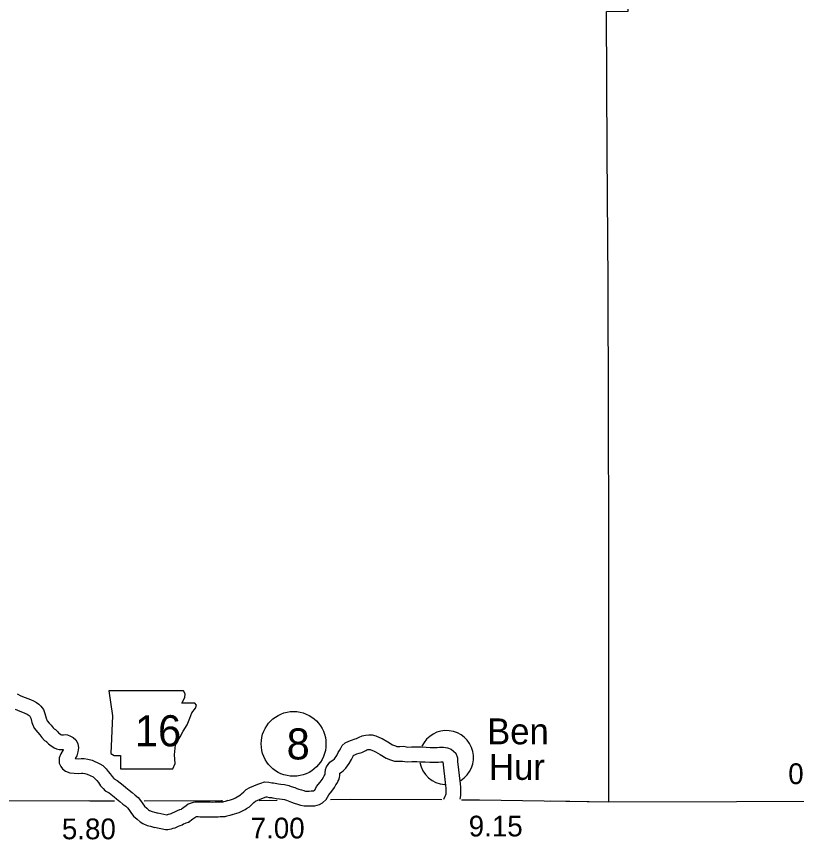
# Model space of a CAD drawing. Extents: x -939622 to -934245, y 1383184 to 1385301.
# Drawn here: x -935146.2 to -935098.5, y 1383949.6 to 1383999.9 of the extents above; entities that cross this region are included whole.
import ezdxf

# ---------------------------------------------------------------- set-up
doc = ezdxf.new("R2010")
doc.units = 0
for name, color, linetype in [('Level 10', 7, 'Continuous'), ('Level 2', 7, 'Continuous'), ('Level 21', 7, 'Continuous'), ('Level 24', 7, 'Continuous'), ('Level 25', 7, 'Continuous'), ('Level 27', 7, 'Continuous')]:
    doc.layers.add(name, color=color, linetype=linetype)

msp = doc.modelspace()

# ---------------------------------------------------------------- linework, layer by layer
at = {"layer": 'Level 10'}
for points in [[(-935146.124, 1383958.455), (-935145.89, 1383958.344), (-935145.629, 1383958.239), (-935145.473, 1383958.179), (-935145.317, 1383958.122), (-935145.129, 1383958.041), (-935144.946, 1383957.943), (-935144.807, 1383957.83), (-935144.667, 1383957.704), (-935144.523, 1383957.499), (-935144.425, 1383957.253), (-935144.359, 1383956.984), (-935144.295, 1383956.823), (-935144.172, 1383956.675), (-935144.056, 1383956.542), (-935143.923, 1383956.392), (-935143.862, 1383956.319), (-935143.787, 1383956.276), (-935143.666, 1383956.156), (-935143.594, 1383956.074), (-935143.546, 1383956.038), (-935143.454, 1383955.986), (-935143.421, 1383955.961), (-935143.419, 1383955.961), (-935143.297, 1383955.967), (-935143.197, 1383955.972), (-935143.039, 1383955.95), (-935142.856, 1383955.882), (-935142.703, 1383955.79), (-935142.549, 1383955.656), (-935142.42, 1383955.437), (-935142.37, 1383955.168), (-935142.411, 1383954.917), (-935142.482, 1383954.683), (-935142.578, 1383954.512), (-935142.556, 1383954.51), (-935142.383, 1383954.5), (-935142.222, 1383954.509), (-935142.03, 1383954.509), (-935141.803, 1383954.47), (-935141.545, 1383954.408), (-935141.067, 1383954.182), (-935140.887, 1383954.076), (-935140.684, 1383953.882), (-935140.557, 1383953.723), (-935140.437, 1383953.574), (-935140.328, 1383953.413), (-935140.219, 1383953.295), (-935140.189, 1383953.264), (-935140.007, 1383953.16), (-935139.648, 1383952.881), (-935139.477, 1383952.745), (-935139.276, 1383952.571), (-935139.105, 1383952.435), (-935138.911, 1383952.28), (-935138.734, 1383952.122), (-935138.585, 1383951.939), (-935138.445, 1383951.734), (-935138.347, 1383951.605), (-935138.207, 1383951.477), (-935138.095, 1383951.383), (-935138.028, 1383951.345), (-935137.866, 1383951.272), (-935137.737, 1383951.236), (-935137.511, 1383951.173)], [(-935146.25, 1383957.519), (-935145.958, 1383957.402), (-935145.79, 1383957.336), (-935145.651, 1383957.286), (-935145.52, 1383957.229), (-935145.445, 1383957.189), (-935145.391, 1383957.146), (-935145.345, 1383957.104), (-935145.32, 1383957.069), (-935145.285, 1383956.979), (-935145.218, 1383956.707), (-935145.077, 1383956.357), (-935144.857, 1383956.092), (-935144.732, 1383955.949), (-935144.606, 1383955.805), (-935144.45, 1383955.619), (-935144.339, 1383955.555), (-935144.321, 1383955.537), (-935144.206, 1383955.408), (-935144.038, 1383955.283), (-935143.95, 1383955.233), (-935143.87, 1383955.172), (-935143.73, 1383955.109), (-935143.567, 1383955.066), (-935143.414, 1383955.06), (-935143.307, 1383955.065), (-935143.315, 1383955.036), (-935143.446, 1383954.804), (-935143.567, 1383954.544), (-935143.558, 1383954.23), (-935143.458, 1383954.025), (-935143.357, 1383953.887), (-935143.175, 1383953.741), (-935142.915, 1383953.647), (-935142.637, 1383953.613), (-935142.384, 1383953.599), (-935142.197, 1383953.609), (-935142.106, 1383953.609), (-935141.984, 1383953.588), (-935141.846, 1383953.555), (-935141.488, 1383953.386), (-935141.433, 1383953.353), (-935141.348, 1383953.272), (-935141.258, 1383953.16), (-935141.162, 1383953.04), (-935141.036, 1383952.853), (-935140.874, 1383952.677), (-935140.747, 1383952.546), (-935140.508, 1383952.41), (-935140.205, 1383952.173), (-935140.051, 1383952.051), (-935139.85, 1383951.877), (-935139.666, 1383951.731), (-935139.492, 1383951.592), (-935139.387, 1383951.499), (-935139.307, 1383951.4), (-935139.176, 1383951.208), (-935139.015, 1383950.996), (-935138.8, 1383950.799), (-935138.611, 1383950.642), (-935138.437, 1383950.542), (-935138.172, 1383950.423), (-935137.977, 1383950.369), (-935137.74, 1383950.303)], [(-935131.909, 1383952.744), (-935131.412, 1383952.937), (-935131.236, 1383953.013), (-935131.007, 1383953.088), (-935130.742, 1383953.069), (-935130.56, 1383953.026), (-935130.507, 1383953.019), (-935130.457, 1383953.016), (-935130.353, 1383953.007), (-935130.15, 1383952.965), (-935130.005, 1383952.949), (-935129.782, 1383952.927), (-935129.517, 1383952.858), (-935129.378, 1383952.806), (-935129.165, 1383952.736), (-935129.029, 1383952.685), (-935128.92, 1383952.641), (-935128.746, 1383952.594), (-935128.61, 1383952.553), (-935128.568, 1383952.535), (-935128.507, 1383952.526), (-935128.394, 1383952.519), (-935128.275, 1383952.518), (-935128.159, 1383952.534), (-935128.037, 1383952.528), (-935127.999, 1383952.539), (-935127.982, 1383952.548), (-935127.947, 1383952.578), (-935127.827, 1383952.796), (-935127.62, 1383953.059), (-935127.495, 1383953.233), (-935127.417, 1383953.363), (-935127.359, 1383953.46), (-935127.328, 1383953.516), (-935127.313, 1383953.571), (-935127.303, 1383953.616), (-935127.285, 1383953.843), (-935127.225, 1383954.011), (-935127.024, 1383954.287), (-935126.934, 1383954.341), (-935126.835, 1383954.403), (-935126.744, 1383954.502), (-935126.594, 1383954.699), (-935126.502, 1383954.871), (-935126.436, 1383955.004), (-935126.353, 1383955.152), (-935126.258, 1383955.305), (-935126.077, 1383955.471), (-935125.857, 1383955.569), (-935125.692, 1383955.637), (-935125.478, 1383955.707), (-935125.383, 1383955.729), (-935125.227, 1383955.813), (-935125.053, 1383955.897), (-935124.845, 1383955.942), (-935124.636, 1383955.967), (-935124.438, 1383955.952), (-935124.219, 1383955.907), (-935123.993, 1383955.795), (-935123.83, 1383955.731), (-935123.482, 1383955.524), (-935123.186, 1383955.347), (-935123.014, 1383955.28), (-935122.931, 1383955.254), (-935122.736, 1383955.255), (-935122.508, 1383955.257), (-935122.248, 1383955.213), (-935122.032, 1383955.227), (-935121.688, 1383955.228), (-935121.419, 1383955.217), (-935121.139, 1383955.2), (-935120.89, 1383955.184), (-935120.453, 1383955.187), (-935120.319, 1383955.207), (-935120.084, 1383955.21), (-935119.831, 1383955.165), (-935119.609, 1383955.085), (-935119.471, 1383954.969), (-935119.313, 1383954.829), (-935119.214, 1383954.555), (-935119.215, 1383954.339), (-935119.065, 1383952.975), (-935119.036, 1383952.766), (-935119.037, 1383952.613), (-935119.038, 1383952.429), (-935119.047, 1383952.245), (-935119.084, 1383952.026)], [(-935131.555, 1383951.916), (-935131.071, 1383952.104), (-935130.917, 1383952.17), (-935130.894, 1383952.178), (-935130.878, 1383952.177), (-935130.725, 1383952.14), (-935130.592, 1383952.122), (-935130.522, 1383952.118), (-935130.483, 1383952.115), (-935130.291, 1383952.076), (-935130.101, 1383952.054), (-935129.941, 1383952.038), (-935129.788, 1383951.998), (-935129.675, 1383951.957), (-935129.464, 1383951.887), (-935129.355, 1383951.846), (-935129.206, 1383951.786), (-935128.992, 1383951.729), (-935128.925, 1383951.708), (-935128.817, 1383951.66), (-935128.598, 1383951.631), (-935128.428, 1383951.619), (-935128.218, 1383951.618), (-935128.119, 1383951.631), (-935127.929, 1383951.622), (-935127.662, 1383951.7), (-935127.474, 1383951.798), (-935127.238, 1383952.001), (-935127.074, 1383952.297), (-935126.9, 1383952.518), (-935126.742, 1383952.739), (-935126.644, 1383952.902), (-935126.581, 1383953.009), (-935126.528, 1383953.101), (-935126.479, 1383953.205), (-935126.438, 1383953.36), (-935126.411, 1383953.482), (-935126.401, 1383953.613), (-935126.299, 1383953.677), (-935126.209, 1383953.755), (-935126.053, 1383953.924), (-935125.834, 1383954.212), (-935125.702, 1383954.459), (-935125.641, 1383954.583), (-935125.578, 1383954.693), (-935125.566, 1383954.713), (-935125.503, 1383954.741), (-935125.38, 1383954.792), (-935125.233, 1383954.84), (-935125.059, 1383954.881), (-935124.818, 1383955.011), (-935124.758, 1383955.04), (-935124.696, 1383955.054), (-935124.617, 1383955.063), (-935124.564, 1383955.059), (-935124.514, 1383955.049), (-935124.358, 1383954.972), (-935124.228, 1383954.92), (-935123.943, 1383954.751), (-935123.583, 1383954.535), (-935123.312, 1383954.43), (-935123.067, 1383954.353), (-935122.729, 1383954.355), (-935122.58, 1383954.356), (-935122.295, 1383954.308), (-935122.001, 1383954.327), (-935121.705, 1383954.328), (-935121.464, 1383954.318), (-935121.194, 1383954.302), (-935120.915, 1383954.284), (-935120.383, 1383954.288), (-935120.246, 1383954.308), (-935120.158, 1383954.309), (-935120.117, 1383954.302), (-935119.959, 1383952.863), (-935119.936, 1383952.705), (-935119.937, 1383952.618), (-935119.938, 1383952.453), (-935119.943, 1383952.343), (-935119.954, 1383952.279), (-935119.99, 1383952.196), (-935120.072, 1383952.01)], [(-935133.258, 1383951.947), (-935133.092, 1383951.993), (-935132.896, 1383952.054), (-935132.792, 1383952.104), (-935132.673, 1383952.164), (-935132.585, 1383952.229), (-935132.472, 1383952.287), (-935132.411, 1383952.349), (-935132.266, 1383952.485), (-935132.126, 1383952.613), (-935131.909, 1383952.744)], [(-935133.258, 1383951.947), (-935133.406, 1383951.882), (-935133.517, 1383951.857), (-935133.561, 1383951.846), (-935133.762, 1383951.839), (-935133.853, 1383951.836), (-935134.032, 1383951.835), (-935134.174, 1383951.83), (-935134.326, 1383951.835), (-935134.487, 1383951.838), (-935134.681, 1383951.837), (-935134.822, 1383951.837), (-935134.885, 1383951.837), (-935135.009, 1383951.855), (-935135.123, 1383951.855), (-935135.273, 1383951.846), (-935135.375, 1383951.827), (-935135.495, 1383951.79), (-935135.67, 1383951.719), (-935135.807, 1383951.618), (-935135.94, 1383951.519), (-935136.012, 1383951.464), (-935136.077, 1383951.418), (-935136.085, 1383951.414), (-935136.111, 1383951.406), (-935136.202, 1383951.37), (-935136.35, 1383951.309), (-935136.425, 1383951.266), (-935136.509, 1383951.236), (-935136.66, 1383951.178), (-935136.744, 1383951.136), (-935136.794, 1383951.115), (-935136.888, 1383951.087), (-935136.951, 1383951.067), (-935136.982, 1383951.059), (-935137.536, 1383951.18)], [(-935132.956, 1383951.097), (-935132.839, 1383951.13), (-935132.567, 1383951.214), (-935132.395, 1383951.296), (-935132.201, 1383951.393), (-935132.11, 1383951.461), (-935131.929, 1383951.554), (-935131.78, 1383951.707), (-935131.655, 1383951.825), (-935131.555, 1383951.916)], [(-935132.956, 1383951.097), (-935133.125, 1383951.023), (-935133.308, 1383950.982), (-935133.433, 1383950.95), (-935133.73, 1383950.939), (-935133.838, 1383950.936), (-935134.013, 1383950.935), (-935134.171, 1383950.929), (-935134.35, 1383950.935), (-935134.495, 1383950.938), (-935134.68, 1383950.937), (-935134.821, 1383950.937), (-935134.95, 1383950.937), (-935135.073, 1383950.955), (-935135.097, 1383950.955), (-935135.16, 1383950.951), (-935135.193, 1383950.941), (-935135.228, 1383950.927), (-935135.271, 1383950.895), (-935135.396, 1383950.802), (-935135.655, 1383950.602), (-935135.819, 1383950.554), (-935135.866, 1383950.535), (-935135.952, 1383950.5), (-935136.045, 1383950.446), (-935136.195, 1383950.392), (-935136.296, 1383950.354), (-935136.369, 1383950.317), (-935136.492, 1383950.266), (-935136.621, 1383950.227), (-935136.707, 1383950.2), (-935136.825, 1383950.171), (-935136.917, 1383950.16), (-935137.052, 1383950.153), (-935137.74, 1383950.303)]]:
    msp.add_lwpolyline(points, dxfattribs=at)
at = {"layer": 'Level 2'}
for points in [[(-935109.965, 1383951.873), (-935109.978, 1383959.876), (-935109.981, 1383967.908), (-935110.004, 1383975.775), (-935110.02, 1383983.627), (-935110.076, 1383991.534), (-935110.112, 1384000.155), (-935108.785, 1384000.177), (-935108.769, 1384007.999), (-935108.732, 1384015.713), (-935108.737, 1384023.556), (-935108.675, 1384031.48), (-935108.628, 1384034.056)], [(-935109.965, 1383951.873), (-935109.978, 1383959.876), (-935109.981, 1383967.908), (-935110.004, 1383975.775), (-935110.02, 1383983.627), (-935110.076, 1383991.534), (-935110.112, 1384000.155), (-935108.785, 1384000.177), (-935108.769, 1384007.999), (-935108.732, 1384015.713), (-935108.737, 1384023.556), (-935108.675, 1384031.48), (-935108.628, 1384034.056)], [(-935158.245, 1383951.993), (-935157.418, 1383951.992), (-935149.66, 1383951.932), (-935141.761, 1383951.944), (-935141.683, 1383951.923), (-935140.173, 1383951.928)], [(-935138.361, 1383951.934), (-935133.639, 1383951.948), (-935133.584, 1383951.946)], [(-935131.338, 1383951.94), (-935130.241, 1383951.959)], [(-935126.987, 1383952.014), (-935125.749, 1383952.036), (-935120.181, 1383952)], [(-935118.969, 1383951.992), (-935117.87, 1383951.985), (-935109.965, 1383951.873), (-935102.167, 1383951.895)], [(-935113.552, 1383951.924), (-935109.965, 1383951.873), (-935102.167, 1383951.895)], [(-935102.167, 1383951.895), (-935096.137, 1383951.907)]]:
    msp.add_lwpolyline(points, dxfattribs=at)
at = {"layer": 'Level 21'}
msp.add_lwpolyline([(-935140.527, 1383958.651), (-935140.298, 1383957.128), (-935140.4, 1383954.819), (-935140.197, 1383954.692), (-935139.816, 1383954.692), (-935139.816, 1383953.88), (-935136.619, 1383953.88), (-935136.466, 1383954.21), (-935136.517, 1383954.743), (-935136.441, 1383955.352), (-935136.162, 1383955.834), (-935135.984, 1383956.189), (-935135.73, 1383956.57), (-935135.578, 1383956.976), (-935135.451, 1383957.306), (-935135.223, 1383957.585), (-935135.172, 1383957.763), (-935135.274, 1383957.89), (-935136.06, 1383957.89), (-935135.883, 1383958.245), (-935135.857, 1383958.473), (-935135.963, 1383958.649)], close=True, dxfattribs=at)
at = {"layer": 'Level 24'}
for start, end in [(302.0648, 155.1077), (190.386, 266.2961)]:
    msp.add_arc((-935119.895, 1383954.571), 1.65, start, end, dxfattribs=at)
at = {"layer": 'Level 27'}
msp.add_circle((-935129.235, 1383955.405), 1.98, dxfattribs=at)

# ---------------------------------------------------------------- texts
at = {"layer": 'Level 21'}
msp.add_text('16', height=1.9008, dxfattribs=at).set_placement((-935138.93, 1383955.257))
at = {"layer": 'Level 24'}
for s, p in [('Ben', (-935117.413, 1383955.38)), ('Hur', (-935117.298, 1383953.209))]:
    msp.add_text(s, height=1.584, dxfattribs=at).set_placement(p)
at = {"layer": 'Level 25'}
for s, p in [('0.0', (-935099.014, 1383952.95)), ('5.80', (-935143.392, 1383949.579)), ('7.00', (-935131.856, 1383949.63)), ('9.15', (-935118.535, 1383949.75))]:
    msp.add_text(s, height=1.2672, dxfattribs=at).set_placement(p)
at = {"layer": 'Level 27'}
msp.add_text('8', height=1.901, dxfattribs=at).set_placement((-935129.66, 1383954.455))

doc.saveas('drawing.dxf')
